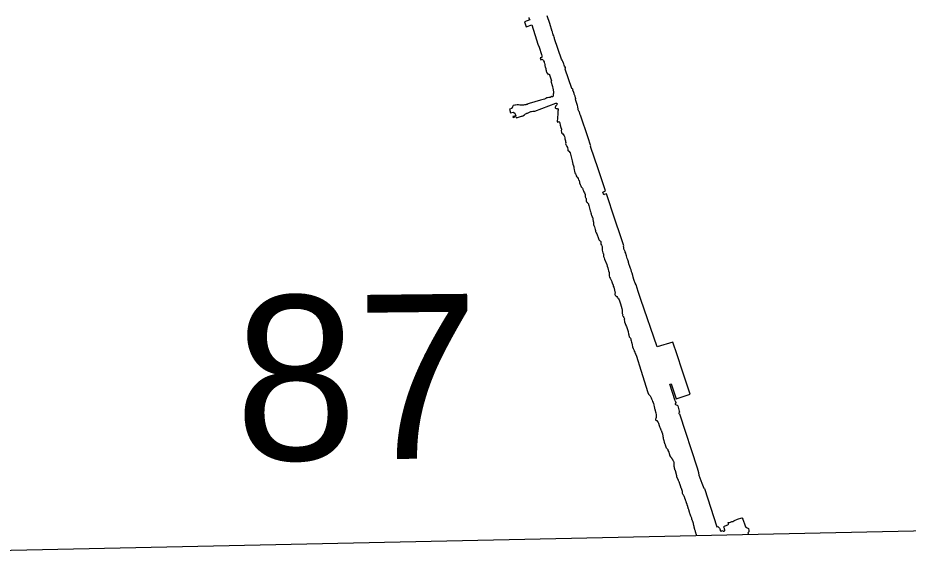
# Model space of a CAD drawing. Extents: x 3651524 to 3689615, y 505651 to 531377.
# Drawn here: x 3677601 to 3678234, y 508514 to 508905 of the extents above; entities that cross this region are included whole.
import ezdxf

# ---------------------------------------------------------------- set-up
doc = ezdxf.new("R2010")
doc.units = 0
doc.layers.add('V-ANNO-NPLT', color=7, linetype='Continuous')

msp = doc.modelspace()

# ---------------------------------------------------------------- linework, layer by layer
at = {"layer": 'V-ANNO-NPLT'}
for points in [[(3676982.824, 509231.234), (3676997.963, 508513.537), (3678249.22, 508540.479), (3678233.454, 509258.16), (3676982.824, 509231.234)], [(3677964.53, 508905.544), (3677964.543, 508905.121), (3677964.655, 508904.536), (3677964.815, 508904.211), (3677965.154, 508903.771), (3677961.301, 508902.426), (3677962.452, 508898.801), (3677966.469, 508900.195), (3677969.844, 508889.529), (3677970.803, 508886.408), (3677971.686, 508884.245), (3677973.545, 508879.108), (3677973.784, 508878.099), (3677973.798, 508877.661), (3677973.797, 508877.434), (3677973.682, 508876.964), (3677972.543, 508876.627), (3677972.895, 508875.425), (3677974.032, 508875.744), (3677974.259, 508875.499), (3677974.614, 508875.125), (3677974.92, 508874.67), (3677975.274, 508873.953), (3677975.466, 508873.368), (3677975.658, 508872.864), (3677975.752, 508871.938), (3677975.829, 508871.224), (3677975.97, 508870.021), (3677976.018, 508869.842), (3677976.31, 508869.76), (3677976.502, 508869.174), (3677976.564, 508868.51), (3677976.674, 508867.811), (3677976.849, 508867.145), (3677976.993, 508866.738), (3677977.331, 508866.054), (3677977.574, 508865.956), (3677977.832, 508865.581), (3677977.862, 508865.241), (3677977.927, 508864.964), (3677978.935, 508865.235), (3677979.078, 508864.666), (3677980.535, 508860.358), (3677980.176, 508860.148), (3677981.359, 508856.264), (3677981.598, 508854.98)], [(3677995.793, 508853.355), (3677995.793, 508853.387), (3677995.877, 508853.809), (3677995.846, 508854.085), (3677995.766, 508854.345), (3677995.685, 508854.524), (3677995.524, 508854.704), (3677995.394, 508854.769), (3677995.038, 508854.9), (3677990.249, 508868.705), (3677990.38, 508868.98), (3677990.576, 508869.32), (3677990.627, 508869.742), (3677990.466, 508870.002), (3677990.191, 508870.182), (3677989.901, 508870.768), (3677989.662, 508871.565), (3677989.454, 508872.409), (3677989.197, 508873.044), (3677988.731, 508874.069), (3677988.426, 508874.655), (3677988.056, 508875.159), (3677987.701, 508875.762), (3677982.817, 508890.362), (3677982.722, 508890.768), (3677982.547, 508891.337), (3677982.194, 508892.361), (3677981.809, 508893.208), (3677981.632, 508893.711), (3677981.569, 508894.084), (3677981.362, 508895.027), (3677981.249, 508895.271), (3677981.072, 508895.564), (3677979.411, 508901.091), (3677977.586, 508906.684)], [(3677981.598, 508854.98), (3677981.691, 508854.378), (3677981.85, 508853.485), (3677981.912, 508852.949), (3677981.939, 508851.7), (3677981.87, 508850.904), (3677981.77, 508850.044), (3677981.703, 508849.589), (3677981.636, 508849.347), (3677981.424, 508849.007), (3677981.228, 508848.976), (3677980.904, 508849.074), (3677980.678, 508849.173), (3677980.401, 508849.207), (3677980.093, 508849.094), (3677980.011, 508848.883), (3677979.668, 508848.577), (3677979.165, 508848.548), (3677978.677, 508848.419), (3677977.687, 508848.277), (3677977.249, 508848.198), (3677976.516, 508847.861), (3677975.637, 508847.427), (3677974.563, 508846.994), (3677972.743, 508846.515), (3677964.616, 508844.215), (3677963.949, 508843.943), (3677963.201, 508843.605), (3677962.648, 508843.447), (3677962.225, 508843.335), (3677961.462, 508843.191), (3677960.65, 508843.098), (3677959.693, 508843.037), (3677958.654, 508843.042), (3677958.118, 508843.077), (3677957.047, 508843.18), (3677956.04, 508843.233), (3677954.953, 508843.157), (3677954.482, 508843.078), (3677953.62, 508842.855), (3677953.295, 508842.727), (3677953.131, 508842.322), (3677952.868, 508841.82), (3677952.525, 508841.269), (3677952.15, 508840.833), (3677952.425, 508840.718), (3677952.328, 508840.605), (3677950.735, 508840.125), (3677951.484, 508837.508), (3677953.306, 508838.052), (3677954.552, 508837.38), (3677955.145, 508835.576), (3677953.081, 508835.001), (3677953.256, 508834.351), (3677955.304, 508835.071), (3677955.624, 508834.064), (3677959.25, 508835.313), (3677959.299, 508835.313), (3677959.688, 508835.278), (3677960.225, 508835.39), (3677961.299, 508836.082), (3677961.918, 508836.566), (3677962.179, 508836.776), (3677962.701, 508837.131), (3677963.106, 508837.259), (3677963.529, 508837.403), (3677964.017, 508837.628), (3677964.49, 508837.87), (3677964.864, 508838.078), (3677965.319, 508838.303), (3677965.759, 508838.447), (3677966.425, 508838.542), (3677967.204, 508838.668), (3677967.934, 508838.746), (3677968.633, 508838.791), (3677983.609, 508844.484), (3677984.016, 508844.482), (3677984.437, 508844.334), (3677984.648, 508844.138), (3677984.711, 508843.944), (3677984.612, 508843.668), (3677984.302, 508843.312), (3677983.943, 508842.892), (3677983.518, 508842.292), (3677983.305, 508841.954), (3677983.287, 508841.58), (3677983.253, 508841.141), (3677983.366, 508840.833), (3677983.77, 508840.572), (3677984.323, 508840.714), (3677984.857, 508840.599), (3677985.342, 508839.898), (3677985.291, 508839.558), (3677985.061, 508838.877), (3677984.958, 508837.822), (3677984.759, 508833.148), (3677984.574, 508832.191), (3677984.572, 508831.46), (3677984.895, 508831.037), (3677985.609, 508831.131), (3677985.707, 508831.326)], [(3678068.539, 508632.751), (3678064.892, 508644.391), (3678065.836, 508644.696), (3678069.292, 508633.981), (3678079.162, 508637.28), (3678073.658, 508654.496), (3678069.926, 508665.455), (3678066.999, 508674.461), (3678055.749, 508670.958), (3678044.252, 508704.76), (3678042.25, 508710.532), (3678040.826, 508715.15), (3678040.183, 508716.467), (3678039.926, 508717.068), (3678039.718, 508717.654), (3678038.98, 508719.59), (3678038.852, 508720.045), (3678038.71, 508720.646), (3678038.406, 508721.719), (3678038.263, 508722.482), (3678038.248, 508722.726), (3678038.153, 508723.197), (3678038.04, 508723.36), (3678037.976, 508723.474), (3678037.654, 508724.01), (3678037.509, 508724.417), (3678037.462, 508724.823), (3678037.351, 508725.311), (3678037.241, 508725.847), (3678037.064, 508726.352), (3678036.822, 508726.84), (3678036.534, 508727.604), (3678036.326, 508728.254), (3678035.686, 508730.108), (3678035.623, 508730.465), (3678035.479, 508730.969), (3678035.334, 508731.505), (3678034.79, 508733.001), (3678034.438, 508734.041), (3678034.215, 508734.903), (3678033.975, 508735.943), (3678033.736, 508736.642), (3678033.366, 508737.618), (3678033.078, 508738.333), (3678032.886, 508738.902), (3678032.661, 508739.504), (3678032.452, 508739.878), (3678032.258, 508740.156), (3678032.146, 508740.497), (3678031.988, 508741.423), (3678032.007, 508741.829), (3678031.911, 508742.251), (3678031.913, 508742.445), (3678032.045, 508742.901), (3678029.819, 508749.468), (3678025.641, 508762.036), (3678019.719, 508780.001), (3678018.158, 508779.521), (3678017.799, 508779.344), (3678017.143, 508781.214), (3678018.949, 508781.969), (3678013.763, 508797.658), (3678008.383, 508813.72), (3678008.45, 508814.028), (3678008.273, 508814.582), (3678006.593, 508819.752), (3678001.101, 508835.962), (3678000.957, 508836.27), (3678000.829, 508836.596), (3678000.732, 508836.97), (3678000.654, 508837.457), (3678000.573, 508837.765), (3678000.188, 508838.547), (3678000.027, 508838.824), (3677999.721, 508839.23), (3677999.625, 508839.702), (3677999.595, 508840.059), (3677999.516, 508840.595), (3677999.389, 508841.213), (3677999.327, 508841.797), (3677999.137, 508842.788), (3677997.566, 508847.178), (3677997.519, 508847.39), (3677997.6, 508847.536), (3677997.698, 508847.584), (3677997.845, 508847.615), (3677997.895, 508847.843), (3677997.765, 508848.021), (3677997.622, 508848.526), (3677997.526, 508848.916), (3677997.302, 508849.468), (3677996.804, 508850.802), (3677996.692, 508851.192), (3677996.645, 508851.55), (3677996.534, 508851.94), (3677996.519, 508852.231), (3677996.456, 508852.46), (3677996.342, 508852.524), (3677996.18, 508852.688), (3677995.873, 508853.062), (3677995.793, 508853.355)], [(3677985.707, 508831.326), (3677986.193, 508830.999), (3677986.433, 508830.202), (3677986.799, 508828.723), (3677987.295, 508827.178), (3677987.581, 508825.928), (3677987.446, 508824.824), (3677987.571, 508823.817), (3677987.991, 508823.118), (3677988.637, 508822.547), (3677989.524, 508821.244), (3677989.796, 508820.643), (3677990.004, 508819.91), (3677990.114, 508819.033), (3677990.448, 508817.668), (3677990.624, 508817.083), (3677990.67, 508816.45), (3677990.634, 508815.768), (3677990.664, 508815.151), (3677990.889, 508814.647), (3677991.147, 508814.385), (3677991.533, 508813.702), (3677991.871, 508812.904), (3677992.221, 508811.459), (3677992.106, 508811.038), (3677992.136, 508810.777), (3677992.445, 508810.63), (3677992.72, 508810.564), (3677993.011, 508810.237), (3677993.736, 508809.066), (3677995.381, 508803.36), (3677995.794, 508801.183), (3677996.177, 508799.997), (3677996.368, 508799.103), (3677996.542, 508798.193), (3677996.765, 508797.234), (3677997.051, 508795.918), (3677997.289, 508794.894), (3677997.676, 508794.276), (3677997.966, 508793.722), (3677998.076, 508793.17), (3677998.189, 508792.812), (3677998.575, 508792.161), (3677999.076, 508791.493), (3677999.495, 508790.776), (3677999.864, 508790.028), (3678000.169, 508789.329), (3678000.423, 508788.257), (3678000.6, 508787.67), (3678001.049, 508786.5), (3678001.418, 508785.688), (3678001.789, 508785.036), (3678001.998, 508784.71), (3678002.24, 508784.417), (3678002.628, 508783.895), (3678002.755, 508783.489), (3678002.916, 508783.116), (3678003.108, 508782.513), (3678003.236, 508782.139), (3678003.59, 508781.375), (3678004.041, 508780.642), (3678004.346, 508780.04), (3678004.458, 508779.715), (3678004.458, 508779.487), (3678004.423, 508779.066), (3678004.611, 508777.766), (3678004.772, 508777.262), (3678004.948, 508776.84), (3678005.125, 508776.547), (3678005.221, 508776.157), (3678005.251, 508775.767), (3678005.265, 508775.15), (3678005.343, 508774.663), (3678005.504, 508774.304), (3678005.585, 508774.143), (3678005.859, 508773.913), (3678006.021, 508773.702), (3678006.199, 508773.555), (3678006.538, 508773.406), (3678006.942, 508772.853), (3678007.005, 508772.382), (3678007.148, 508771.635), (3678007.371, 508770.741), (3678007.562, 508769.814), (3678007.751, 508768.84), (3678008.006, 508767.962), (3678008.215, 508767.425), (3678008.536, 508766.418), (3678008.728, 508765.734), (3678008.838, 508765.215), (3678009.015, 508764.711), (3678009.305, 508764.093), (3678009.448, 508763.864), (3678009.497, 508763.621), (3678009.577, 508763.344), (3678009.737, 508763.1), (3678009.882, 508762.808), (3678009.913, 508762.369), (3678009.879, 508761.93), (3678010.022, 508761.412), (3678010.101, 508761.053)], [(3678010.101, 508761.053), (3678010.18, 508760.55), (3678010.339, 508759.769), (3678010.369, 508759.38), (3678010.383, 508758.748), (3678010.412, 508758.081), (3678010.781, 508757.3), (3678011.152, 508756.471), (3678011.439, 508755.511), (3678011.662, 508754.617), (3678011.806, 508753.968), (3678011.915, 508753.123), (3678012.251, 508752.278), (3678012.767, 508751.479), (3678013.008, 508750.862), (3678013.265, 508750.162), (3678013.473, 508749.512), (3678013.969, 508748.228), (3678014.29, 508747.446), (3678014.515, 508746.927), (3678014.709, 508746.698), (3678015.276, 508746.403), (3678015.567, 508746.11), (3678015.742, 508745.443), (3678015.642, 508744.973), (3678015.64, 508744.519), (3678015.736, 508744.08), (3678016.091, 508743.493), (3678016.364, 508743.005), (3678016.556, 508742.405), (3678016.586, 508741.868), (3678016.518, 508741.219), (3678016.531, 508740.651), (3678016.642, 508739.871), (3678016.832, 508738.994), (3678017.2, 508737.937), (3678017.28, 508737.742), (3678017.505, 508737.043), (3678017.583, 508736.524), (3678017.581, 508736.02), (3678017.691, 508735.371), (3678017.963, 508734.378), (3678018.348, 508733.5), (3678019.889, 508729.711), (3678020.207, 508728.378), (3678020.544, 508727.306), (3678020.813, 508726.037), (3678021.134, 508725.046), (3678021.584, 508724.021), (3678021.661, 508723.275), (3678021.51, 508722.285), (3678021.572, 508721.537), (3678021.795, 508720.741), (3678022.262, 508719.943), (3678022.567, 508719.357), (3678022.953, 508718.609), (3678023.387, 508717.681), (3678023.467, 508717.422), (3678023.772, 508716.624), (3678024.349, 508714.951), (3678024.558, 508714.3), (3678024.828, 508713.422), (3678025.8, 508709.295), (3678025.731, 508708.678), (3678025.73, 508708.224), (3678025.842, 508707.818), (3678026.019, 508707.492), (3678026.408, 508707.296), (3678026.99, 508706.822), (3678027.474, 508706.267), (3678027.845, 508705.714), (3678028.216, 508705.177), (3678028.634, 508704.541), (3678029.02, 508703.809), (3678029.355, 508702.428), (3678029.578, 508701.566), (3678030.651, 508698.395), (3678030.905, 508697.275), (3678030.967, 508696.528), (3678030.9, 508696.057), (3678030.865, 508695.635), (3678030.75, 508695.262), (3678030.878, 508694.743), (3678031.168, 508694.335), (3678031.231, 508693.864), (3678031.196, 508693.427), (3678031.244, 508693.199), (3678031.549, 508692.629), (3678032.049, 508691.848), (3678032.403, 508690.985), (3678032.398, 508690.255), (3678032.459, 508689.378), (3678032.587, 508688.81), (3678033.372, 508686.598), (3678033.58, 508686.159), (3678033.967, 508685.557), (3678034.208, 508684.906), (3678034.448, 508684.158), (3678034.769, 508683.345), (3678034.944, 508682.695), (3678035.12, 508681.964)], [(3678035.12, 508681.964), (3678035.214, 508681.46), (3678035.324, 508680.615), (3678035.387, 508680.258), (3678035.531, 508679.705), (3678035.675, 508679.186), (3678035.802, 508678.568), (3678035.832, 508678.211), (3678036.123, 508677.835), (3678036.671, 508677.152), (3678036.977, 508676.517), (3678037.121, 508676.078), (3678037.231, 508675.267), (3678037.406, 508674.453), (3678037.645, 508673.576), (3678037.964, 508672.535), (3678038.316, 508671.057), (3678038.715, 508669.886), (3678039.374, 508668.389), (3678039.469, 508668.081), (3678039.758, 508667.219), (3678040.11, 508666.227), (3678040.464, 508665.527), (3678040.962, 508664.421), (3678044.243, 508654.455), (3678049.2, 508638.556), (3678049.602, 508637.419), (3678050.345, 508636.749), (3678050.863, 508636.179), (3678051.12, 508635.626), (3678051.473, 508634.828), (3678051.778, 508634.113), (3678052.097, 508633.088), (3678052.418, 508632.243), (3678052.837, 508631.365), (3678053.125, 508630.698), (3678053.414, 508629.9), (3678053.682, 508628.405), (3678053.778, 508627.821), (3678053.938, 508627.22), (3678054.146, 508626.7), (3678054.388, 508626.26)], [(3678068.539, 508632.751), (3678069.053, 508631.567), (3678069.081, 508631.252), (3678068.973, 508630.959), (3678068.685, 508630.706), (3678068.689, 508630.369), (3678068.851, 508630.147), (3678069.26, 508629.839), (3678069.894, 508629.623), (3678070.441, 508629.137), (3678071.514, 508625.217), (3678071.546, 508624.677), (3678071.305, 508624.29), (3678071.219, 508623.974), (3678071.246, 508623.637), (3678071.317, 508623.458), (3678071.657, 508623.329), (3678084.112, 508584.981), (3678085.22, 508581.715), (3678085.253, 508581.018), (3678085.305, 508580.545), (3678085.497, 508579.829), (3678087.545, 508574.056), (3678088.859, 508570.567), (3678089.134, 508570.211), (3678089.404, 508570.148), (3678098.175, 508543.015), (3678098.914, 508543.229), (3678099.166, 508542.941), (3678099.329, 508542.651), (3678099.692, 508542.432), (3678099.851, 508542.322), (3678100.15, 508541.922), (3678100.357, 508541.61), (3678100.525, 508540.914), (3678100.69, 508540.423), (3678100.944, 508540.021), (3678101.285, 508539.756), (3678101.441, 508539.85), (3678101.728, 508540.214), (3678101.908, 508540.284), (3678102.406, 508540.022), (3678102.701, 508539.846), (3678103.375, 508539.925), (3678103.865, 508540.314), (3678103.951, 508540.496), (3678103.759, 508541.303), (3678103.572, 508541.795), (3678103.384, 508542.265), (3678103.31, 508542.646), (3678103.306, 508542.916), (3678103.481, 508543.234), (3678103.637, 508543.348), (3678104.172, 508543.649), (3678106.093, 508544.512), (3678106.449, 508544.832), (3678106.515, 508544.945), (3678106.623, 508545.149), (3678106.183, 508546.043), (3678106.835, 508546.053), (3678107.283, 508546.149), (3678107.933, 508546.34), (3678108.492, 508546.596), (3678108.85, 508546.714), (3678109.254, 508546.743), (3678109.502, 508546.702), (3678110.35, 508547.165), (3678110.885, 508547.42), (3678112.919, 508548.308), (3678116.122, 508549.303), (3678116.28, 508549.215), (3678116.81, 508548.39), (3678118.46, 508543.624), (3678118.715, 508543.066), (3678119.013, 508542.733), (3678119.854, 508542.184), (3678120.172, 508542.009), (3678120.692, 508541.836), (3678120.877, 508541.57), (3678120.916, 508540.49), (3678121.036, 508539.975), (3678121.087, 508539.615), (3678121.024, 508539.367), (3678120.802, 508539.161), (3678120.556, 508539.023), (3678120.382, 508538.682), (3678120.724, 508537.712)], [(3678055.164, 508618.444), (3678054.786, 508619.411), (3678054.782, 508619.681), (3678054.846, 508619.884), (3678055.019, 508620.382), (3678055.209, 508621.127), (3678055.354, 508622.029), (3678055.248, 508622.973), (3678055.121, 508623.916), (3678054.388, 508626.26)], [(3678056.07, 508618.076), (3678055.909, 508618.343), (3678055.817, 508618.431), (3678055.659, 508618.496), (3678055.525, 508618.494), (3678055.254, 508618.445), (3678055.164, 508618.444)], [(3678066.684, 508590.994), (3678066.454, 508591.284), (3678066.364, 508591.372), (3678066.271, 508591.506), (3678066.088, 508591.75), (3678065.928, 508591.972), (3678065.696, 508592.329), (3678065.488, 508592.664), (3678065.373, 508592.842), (3678065.027, 508593.421), (3678064.864, 508593.779), (3678064.792, 508594.047), (3678064.745, 508594.181), (3678064.719, 508594.406), (3678064.626, 508594.675), (3678064.553, 508594.943), (3678064.506, 508595.078), (3678064.363, 508595.526), (3678064.316, 508595.75), (3678064.197, 508596.108), (3678064.08, 508596.399), (3678064.033, 508596.534), (3678063.707, 508597.293), (3678063.59, 508597.539), (3678063.476, 508597.717), (3678063.04, 508598.182), (3678062.924, 508598.383), (3678062.787, 508598.561), (3678062.694, 508598.717), (3678062.509, 508599.052), (3678062.162, 508599.721), (3678062.066, 508600.034), (3678062.018, 508600.214), (3678061.9, 508600.617), (3678061.853, 508600.751), (3678061.782, 508600.93), (3678061.665, 508601.288), (3678061.501, 508601.646), (3678061.265, 508602.384), (3678061.17, 508602.698), (3678061.1, 508602.855), (3678061.051, 508603.123), (3678061.003, 508603.326), (3678060.956, 508603.459), (3678060.837, 508603.885), (3678060.789, 508604.041), (3678060.741, 508604.266), (3678060.693, 508604.422), (3678060.6, 508604.624), (3678060.552, 508604.759), (3678060.527, 508604.893), (3678060.48, 508605.094), (3678060.362, 508605.385), (3678060.315, 508605.587), (3678060.289, 508605.812), (3678060.24, 508606.081), (3678060.214, 508606.328), (3678060.114, 508606.911), (3678060.109, 508607.249), (3678060.084, 508607.407), (3678060.081, 508607.631), (3678060.055, 508607.788), (3678060.053, 508607.945), (3678059.886, 508608.55), (3678059.839, 508608.707), (3678059.766, 508609.021), (3678059.719, 508609.178), (3678059.625, 508609.423), (3678059.577, 508609.603), (3678059.436, 508609.96), (3678059.274, 508610.318), (3678059.133, 508610.676), (3678059.063, 508610.833), (3678058.969, 508611.078), (3678058.83, 508611.391), (3678058.689, 508611.794), (3678058.572, 508612.085), (3678058.454, 508612.353), (3678058.407, 508612.487), (3678058.289, 508612.868), (3678058.22, 508613.002), (3678058.058, 508613.269), (3678057.918, 508613.537), (3678057.755, 508613.962), (3678057.685, 508614.073), (3678057.637, 508614.297), (3678057.518, 508614.678), (3678057.471, 508614.79), (3678057.301, 508615.642), (3678057.184, 508615.978), (3678057.136, 508616.134), (3678057.066, 508616.247), (3678057.019, 508616.403), (3678056.95, 508616.514), (3678056.742, 508616.894), (3678056.649, 508617.027), (3678056.556, 508617.182), (3678056.487, 508617.34), (3678056.324, 508617.651), (3678056.162, 508617.896), (3678056.07, 508618.076)], [(3678074.278, 508565.757), (3678074.162, 508565.934), (3678074.047, 508566.135), (3678073.977, 508566.314), (3678073.905, 508566.584), (3678073.833, 508566.83), (3678073.809, 508566.986), (3678073.806, 508567.145), (3678073.781, 508567.324), (3678073.779, 508567.503), (3678073.795, 508567.842), (3678073.771, 508567.976), (3678073.744, 508568.201), (3678073.719, 508568.381), (3678073.624, 508568.693), (3678073.552, 508568.963), (3678073.458, 508569.231), (3678073.411, 508569.387), (3678073.362, 508569.567), (3678073.269, 508569.768), (3678073.107, 508570.17), (3678073.037, 508570.304), (3678072.99, 508570.416), (3678072.92, 508570.527), (3678072.758, 508570.886), (3678072.688, 508571.019), (3678072.64, 508571.154), (3678072.593, 508571.333), (3678072.545, 508571.535), (3678072.499, 508571.645), (3678072.426, 508571.915), (3678072.333, 508572.161), (3678072.285, 508572.362), (3678072.237, 508572.519), (3678072.072, 508572.989), (3678072.024, 508573.214), (3678071.977, 508573.393), (3678071.859, 508573.661), (3678071.742, 508574.019), (3678071.671, 508574.198), (3678071.576, 508574.534), (3678071.505, 508574.735), (3678071.459, 508574.847), (3678071.345, 508574.958), (3678071.296, 508575.137), (3678071.226, 508575.339), (3678071.016, 508575.808), (3678070.924, 508575.986), (3678070.853, 508576.166), (3678070.737, 508576.411), (3678070.667, 508576.523), (3678070.621, 508576.657), (3678070.458, 508576.991), (3678070.388, 508577.125), (3678070.271, 508577.393), (3678070.178, 508577.595), (3678070.108, 508577.728), (3678070.017, 508577.863), (3678069.97, 508577.974), (3678069.945, 508578.109), (3678069.874, 508578.377), (3678069.848, 508578.557), (3678069.777, 508578.848), (3678069.705, 508579.072), (3678069.658, 508579.207), (3678069.491, 508579.879), (3678069.464, 508580.126), (3678069.362, 508580.845), (3678069.314, 508581.046), (3678069.29, 508581.181), (3678069.195, 508581.539), (3678069.123, 508581.718), (3678069.1, 508581.853), (3678069.003, 508582.256), (3678068.956, 508582.414), (3678068.909, 508582.592), (3678068.767, 508582.972), (3678068.721, 508583.084), (3678068.442, 508583.575), (3678068.279, 508583.956), (3678068.252, 508584.247), (3678068.159, 508584.471), (3678068.085, 508584.829), (3678068.037, 508585.121), (3678068.01, 508585.324), (3678067.985, 508585.48), (3678067.96, 508585.727), (3678067.92, 508588.223), (3678067.871, 508588.471), (3678067.845, 508588.673), (3678067.75, 508589.009), (3678067.703, 508589.144), (3678067.494, 508589.59), (3678067.425, 508589.701), (3678067.378, 508589.813), (3678067.261, 508590.058), (3678067.193, 508590.192), (3678067.1, 508590.394), (3678066.892, 508590.706), (3678066.799, 508590.838), (3678066.684, 508590.994)], [(3678082.82, 508540.286), (3678082.772, 508540.398), (3678082.676, 508540.802), (3678082.606, 508541.025), (3678082.555, 508541.294), (3678082.509, 508541.451), (3678082.438, 508541.652), (3678082.39, 508541.809), (3678082.224, 508542.392), (3678082.199, 508542.548), (3678082.151, 508542.75), (3678082.102, 508543.019), (3678082.054, 508543.176), (3678081.982, 508543.491), (3678081.957, 508543.67), (3678081.887, 508543.781), (3678081.816, 508543.983), (3678081.771, 508544.094), (3678081.651, 508544.52), (3678081.624, 508544.744), (3678081.6, 508544.902), (3678081.548, 508545.305), (3678081.522, 508545.598), (3678081.497, 508545.777), (3678081.352, 508546.316), (3678081.212, 508546.696), (3678081.142, 508546.829), (3678081.005, 508547.007), (3678080.957, 508547.141), (3678080.841, 508547.342), (3678080.795, 508547.499), (3678080.631, 508547.857), (3678080.512, 508548.282), (3678080.486, 508548.529), (3678080.439, 508548.686), (3678080.391, 508548.865), (3678080.365, 508549.022), (3678080.153, 508549.717), (3678080.013, 508550.006), (3678079.92, 508550.185), (3678079.756, 508550.633), (3678079.708, 508550.812), (3678079.639, 508550.945), (3678079.568, 508551.147), (3678079.475, 508551.349), (3678079.381, 508551.571), (3678079.242, 508551.84), (3678079.195, 508551.951), (3678079.148, 508552.086), (3678079.008, 508552.444), (3678078.912, 508552.779), (3678078.818, 508553.093), (3678078.745, 508553.429), (3678078.719, 508553.608), (3678078.625, 508553.9), (3678078.6, 508554.08), (3678078.504, 508554.393), (3678078.433, 508554.662), (3678078.384, 508554.886), (3678078.314, 508555.087), (3678078.243, 508555.311), (3678077.987, 508555.825), (3678077.895, 508555.959), (3678077.848, 508556.183), (3678077.727, 508556.676), (3678077.7, 508556.945), (3678077.652, 508557.103), (3678077.606, 508557.236), (3678077.534, 508557.483), (3678077.486, 508557.662), (3678077.438, 508557.864), (3678077.368, 508558.065), (3678077.227, 508558.423), (3678077.059, 508559.028), (3678076.989, 508559.229), (3678076.894, 508559.543), (3678076.754, 508559.878), (3678076.706, 508560.079), (3678076.613, 508560.326), (3678076.517, 508560.594), (3678076.471, 508560.751), (3678076.308, 508561.108), (3678076.189, 508561.444), (3678076.024, 508561.981), (3678075.907, 508562.295), (3678075.813, 508562.496), (3678075.743, 508562.72), (3678075.625, 508563.033), (3678075.554, 508563.234), (3678075.485, 508563.391), (3678075.413, 508563.614), (3678075.344, 508563.726), (3678075.273, 508563.996), (3678075.179, 508564.241), (3678075.154, 508564.375), (3678075.061, 508564.576), (3678074.991, 508564.688), (3678074.898, 508564.911), (3678074.76, 508565.089), (3678074.507, 508565.445), (3678074.278, 508565.757)], [(3678083.91, 508536.919), (3678083.907, 508536.929), (3678083.837, 508537.085), (3678083.695, 508537.509), (3678083.601, 508537.756), (3678083.532, 508537.868), (3678083.438, 508538.09), (3678083.368, 508538.36), (3678083.272, 508538.627), (3678083.225, 508538.83), (3678083.082, 508539.278), (3678082.94, 508539.816), (3678082.82, 508540.286)]]:
    msp.add_lwpolyline(points, dxfattribs=at)

# ---------------------------------------------------------------- texts
msp.add_text('87', height=117, rotation=0.616683, dxfattribs=at).set_placement((3677755.653, 508590.034))

doc.saveas('drawing.dxf')
